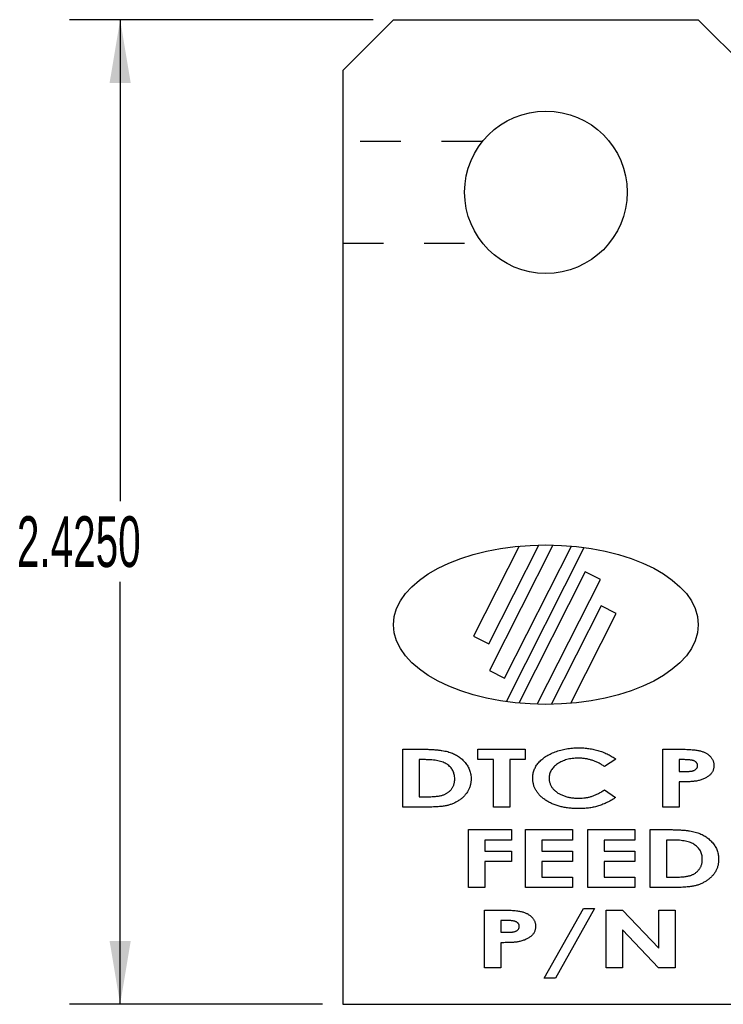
# Model space of a CAD drawing. Header units: inches. Extents: x 220 to 877, y 4 to 174.
# Tile 401 of 656: x 476.22 to 477.95, y 104.06 to 106.48. Entities that reach past the tile are written whole.
import ezdxf

# ---------------------------------------------------------------- set-up
doc = ezdxf.new("R2010")
doc.units = ezdxf.units.IN
doc.header["$LTSCALE"] = 0.5
doc.header["$MEASUREMENT"] = 0
doc.linetypes.add('HIDDEN', pattern=[0.225, 0.15, -0.075])
for name, color, linetype in [('SID-M-D', 42, 'Continuous'), ('SID-M-H', 4, 'HIDDEN'), ('SID-M-S', 105, 'Continuous')]:
    doc.layers.add(name, color=color, linetype=linetype)
doc.styles.add('SLDTEXTSTYLE0', font='TXT', dxfattribs={"width": 0.595745})

msp = doc.modelspace()

# ---------------------------------------------------------------- linework, layer by layer
at = {"layer": 'SID-M-D'}
for p, q in [((477.0915, 106.4808), (476.3437, 106.4808)), ((476.4687, 106.4808), (476.4687, 105.29514)), ((476.4687, 104.0558), (476.4687, 105.0967)), ((476.9665, 104.0558), (476.3437, 104.0558))]:
    msp.add_line(p, q, dxfattribs=at)
for points in [[(476.4687, 106.4808), (476.4427, 106.3248), (476.4947, 106.3248)], [(476.4687, 104.0558), (476.4947, 104.2118), (476.4427, 104.2118)]]:
    msp.add_solid(points, dxfattribs=at)
at = {"layer": 'SID-M-H'}
for p, q in [((477.35966, 106.1808), (477.0165, 106.1808)), ((477.0165, 105.9308), (477.3602, 105.9308))]:
    msp.add_line(p, q, dxfattribs=at)
at = {"layer": 'SID-M-S'}
for p, q in [((477.1415, 106.4808), (477.0165, 106.3558)), ((477.1415, 106.4808), (477.8915, 106.4808)), ((478.0165, 106.3558), (477.8915, 106.4808)), ((477.0165, 106.3558), (477.0165, 104.0558)), ((477.4508, 105.18408), (477.33871, 104.96226)), ((477.37587, 104.94348), (477.49888, 105.1869)), ((477.53382, 105.18691), (477.37765, 104.87787)), ((477.41481, 104.85909), (477.57918, 105.18435)), ((477.41917, 104.80121), (477.61099, 105.18078)), ((477.61334, 105.12115), (477.44984, 104.79761)), ((477.49508, 104.7948), (477.6505, 105.10237)), ((477.6505, 105.10237), (477.61334, 105.12115)), ((477.65212, 105.03686), (477.5297, 104.7946)), ((477.68929, 105.01808), (477.65212, 105.03686)), ((477.57762, 104.79711), (477.68929, 105.01808)), ((477.33871, 104.96226), (477.37587, 104.94348)), ((477.37765, 104.87787), (477.41481, 104.85909)), ((477.16426, 104.68396), (477.21209, 104.68396)), ((477.16426, 104.5414), (477.16426, 104.68396)), ((477.34885, 104.68396), (477.46582, 104.68396)), ((477.34885, 104.65837), (477.34885, 104.68396)), ((477.46582, 104.68396), (477.46582, 104.65837)), ((477.80395, 104.68396), (477.84681, 104.68396)), ((477.80395, 104.5414), (477.80395, 104.68396)), ((477.21823, 104.65837), (477.20446, 104.65837)), ((477.20446, 104.65837), (477.20446, 104.56699)), ((477.38723, 104.65837), (477.34885, 104.65837)), ((477.38723, 104.5414), (477.38723, 104.65837)), ((477.42744, 104.65837), (477.42744, 104.5414)), ((477.46582, 104.65837), (477.42744, 104.65837)), ((477.6888, 104.65923), (477.66067, 104.64129)), ((477.85532, 104.65837), (477.84416, 104.65837)), ((477.84416, 104.65837), (477.84416, 104.62913)), ((477.84416, 104.62913), (477.85675, 104.62913)), ((477.84416, 104.60354), (477.84416, 104.5414)), ((477.20446, 104.56699), (477.22331, 104.56699)), ((477.66067, 104.58406), (477.68795, 104.56496)), ((477.2128, 104.5414), (477.16426, 104.5414)), ((477.42744, 104.5414), (477.38723, 104.5414)), ((477.84416, 104.5414), (477.80395, 104.5414)), ((477.3257, 104.48596), (477.43171, 104.48596)), ((477.3257, 104.3434), (477.3257, 104.48596)), ((477.43171, 104.48596), (477.43171, 104.46037)), ((477.46643, 104.48596), (477.58158, 104.48596)), ((477.46643, 104.3434), (477.46643, 104.48596)), ((477.58158, 104.48596), (477.58158, 104.46037)), ((477.61996, 104.48596), (477.7351, 104.48596)), ((477.61996, 104.3434), (477.61996, 104.48596)), ((477.7351, 104.48596), (477.7351, 104.46037)), ((477.77349, 104.48596), (477.82132, 104.48596)), ((477.77349, 104.3434), (477.77349, 104.48596)), ((477.36591, 104.46037), (477.36591, 104.43296)), ((477.43171, 104.46037), (477.36591, 104.46037)), ((477.50664, 104.46037), (477.50664, 104.43296)), ((477.58158, 104.46037), (477.50664, 104.46037)), ((477.66017, 104.46037), (477.66017, 104.43296)), ((477.7351, 104.46037), (477.66017, 104.46037)), ((477.82746, 104.46037), (477.8137, 104.46037)), ((477.8137, 104.46037), (477.8137, 104.36899)), ((477.36591, 104.43296), (477.43171, 104.43296)), ((477.43171, 104.43296), (477.43171, 104.40737)), ((477.50664, 104.43296), (477.58158, 104.43296)), ((477.58158, 104.43296), (477.58158, 104.40737)), ((477.66017, 104.43296), (477.7351, 104.43296)), ((477.7351, 104.43296), (477.7351, 104.40737)), ((477.36591, 104.40737), (477.36591, 104.3434)), ((477.43171, 104.40737), (477.36591, 104.40737)), ((477.50664, 104.40737), (477.50664, 104.36899)), ((477.58158, 104.40737), (477.50664, 104.40737)), ((477.66017, 104.40737), (477.66017, 104.36899)), ((477.7351, 104.40737), (477.66017, 104.40737)), ((477.50664, 104.36899), (477.58158, 104.36899)), ((477.58158, 104.36899), (477.58158, 104.3434)), ((477.66017, 104.36899), (477.7351, 104.36899)), ((477.7351, 104.36899), (477.7351, 104.3434)), ((477.8137, 104.36899), (477.83254, 104.36899)), ((477.36591, 104.3434), (477.3257, 104.3434)), ((477.58158, 104.3434), (477.46643, 104.3434)), ((477.7351, 104.3434), (477.61996, 104.3434)), ((477.82203, 104.3434), (477.77349, 104.3434)), ((477.365, 104.28796), (477.40786, 104.28796)), ((477.365, 104.1454), (477.365, 104.28796)), ((477.51247, 104.11981), (477.60902, 104.29161)), ((477.63641, 104.29161), (477.53983, 104.11981)), ((477.60902, 104.29161), (477.63641, 104.29161)), ((477.66474, 104.28796), (477.70523, 104.28796)), ((477.66474, 104.1454), (477.66474, 104.28796)), ((477.70523, 104.28796), (477.7945, 104.19415)), ((477.7945, 104.28796), (477.83471, 104.28796)), ((477.7945, 104.19415), (477.7945, 104.28796)), ((477.83471, 104.28796), (477.83471, 104.1454)), ((477.40521, 104.26237), (477.40521, 104.23313)), ((477.41637, 104.26237), (477.40521, 104.26237)), ((477.40521, 104.23313), (477.4178, 104.23313)), ((477.70495, 104.23892), (477.70495, 104.1454)), ((477.79393, 104.1454), (477.70495, 104.23892)), ((477.40521, 104.20754), (477.40521, 104.1454)), ((477.40521, 104.1454), (477.365, 104.1454)), ((477.70495, 104.1454), (477.66474, 104.1454)), ((477.83471, 104.1454), (477.79393, 104.1454)), ((477.53983, 104.11981), (477.51247, 104.11981)), ((477.0165, 104.0558), (479.3915, 104.0558))]:
    msp.add_line(p, q, dxfattribs=at)
msp.add_circle((477.5165, 106.0558), 0.2, dxfattribs=at)
msp.add_ellipse((477.5165, 104.9908), major_axis=(-0.37509, 0), ratio=0.5233913, dxfattribs=at)
for points, knots in [([(477.4841, 104.61291), (477.48415, 104.61466), (477.48424, 104.61814), (477.4849, 104.62328), (477.48603, 104.62827), (477.4876, 104.63309), (477.48962, 104.63778), (477.49206, 104.64233), (477.49502, 104.64669), (477.49836, 104.65092), (477.50212, 104.65497), (477.50633, 104.65879), (477.51086, 104.66246), (477.5158, 104.66589), (477.52113, 104.66912), (477.52684, 104.67214), (477.53294, 104.67496), (477.53937, 104.67758), (477.54606, 104.67993), (477.55292, 104.68199), (477.5599, 104.68373), (477.56702, 104.68517), (477.57428, 104.68623), (477.58165, 104.68705), (477.58915, 104.6875), (477.59419, 104.68758), (477.59673, 104.68761)], [0, 0, 0, 0, 0.035205, 0.069892, 0.103791, 0.1377632, 0.1716724, 0.2062264, 0.241217, 0.2772797, 0.3143394, 0.3522201, 0.3912378, 0.4313267, 0.4729279, 0.5161956, 0.5610938, 0.6077362, 0.6555564, 0.7034526, 0.7515289, 0.8000757, 0.8491684, 0.8987749, 0.9489498, 1, 1, 1, 1]), ([(477.59673, 104.68761), (477.5989, 104.68759), (477.60322, 104.68755), (477.60967, 104.68719), (477.61605, 104.68664), (477.62237, 104.68578), (477.62864, 104.68478), (477.63483, 104.68347), (477.64099, 104.68201), (477.64704, 104.68026), (477.65297, 104.67833), (477.65871, 104.67618), (477.66427, 104.67388), (477.66959, 104.67133), (477.67472, 104.66863), (477.67962, 104.66569), (477.68434, 104.66261), (477.68732, 104.66035), (477.6888, 104.65923)], [0, 0, 0, 0, 0.0664269, 0.1320628, 0.1975738, 0.2625033, 0.3271544, 0.3917117, 0.4561472, 0.5206886, 0.584435, 0.6469298, 0.7081703, 0.7684985, 0.8275299, 0.8855311, 0.9431366, 1, 1, 1, 1]), ([(477.21209, 104.68396), (477.21582, 104.68394), (477.22304, 104.68391), (477.2335, 104.68352), (477.24321, 104.68294), (477.25218, 104.68213), (477.26041, 104.68106), (477.26789, 104.67972), (477.27463, 104.67817), (477.28073, 104.67637), (477.2863, 104.67422), (477.29157, 104.67187), (477.29657, 104.66916), (477.30136, 104.66621), (477.30586, 104.6629), (477.31012, 104.65931), (477.31412, 104.6554), (477.31789, 104.65125), (477.32131, 104.64686), (477.32427, 104.64223), (477.32679, 104.63743), (477.32887, 104.63244), (477.33042, 104.62724), (477.33157, 104.62189), (477.33228, 104.61634), (477.33236, 104.61259), (477.3324, 104.61068)], [0, 0, 0, 0, 0.0705573, 0.1364728, 0.1977839, 0.2545393, 0.3068238, 0.3545551, 0.3981695, 0.4376303, 0.4746006, 0.510931, 0.5466844, 0.5820936, 0.6171207, 0.6522415, 0.6873711, 0.7227963, 0.7580772, 0.7924772, 0.8266115, 0.8605039, 0.8945518, 0.9289701, 0.9639745, 1, 1, 1, 1]), ([(477.84681, 104.68396), (477.84961, 104.68395), (477.855, 104.68393), (477.86278, 104.68374), (477.86995, 104.68339), (477.87652, 104.68295), (477.88249, 104.68235), (477.88786, 104.68166), (477.89262, 104.68081), (477.89683, 104.67981), (477.90063, 104.67863), (477.9042, 104.67737), (477.90752, 104.67586), (477.9107, 104.67429), (477.91361, 104.67245), (477.91636, 104.67054), (477.91888, 104.6684), (477.9212, 104.66612), (477.92328, 104.66371), (477.9251, 104.66117), (477.92665, 104.65852), (477.92787, 104.65573), (477.92885, 104.65283), (477.92958, 104.64982), (477.92997, 104.64667), (477.93003, 104.64454), (477.93006, 104.64346)], [0, 0, 0, 0, 0.0811137, 0.1561807, 0.2255083, 0.2891165, 0.347068, 0.399392, 0.4459317, 0.4870847, 0.5248736, 0.5612671, 0.5965908, 0.6306451, 0.6637209, 0.6961777, 0.7278991, 0.7593082, 0.7902202, 0.8200789, 0.8497484, 0.8790214, 0.9084228, 0.9382011, 0.9687939, 1, 1, 1, 1]), ([(477.2732, 104.64695), (477.27169, 104.64788), (477.26855, 104.64982), (477.26323, 104.65207), (477.25732, 104.65406), (477.25073, 104.65562), (477.24353, 104.65688), (477.23567, 104.65773), (477.22717, 104.65829), (477.22128, 104.65834), (477.21823, 104.65837)], [0, 0, 0, 0, 0.0936064, 0.1945471, 0.3036262, 0.4224814, 0.5509231, 0.6893743, 0.8393019, 1, 1, 1, 1]), ([(477.29219, 104.61114), (477.29215, 104.61301), (477.29206, 104.61667), (477.2911, 104.62198), (477.28962, 104.62699), (477.28757, 104.6317), (477.28485, 104.63603), (477.28154, 104.64004), (477.27768, 104.64376), (477.27472, 104.64587), (477.2732, 104.64695)], [0, 0, 0, 0, 0.132322, 0.2589078, 0.3813517, 0.5014962, 0.621421, 0.7426279, 0.8685241, 1, 1, 1, 1]), ([(477.59608, 104.66203), (477.5936, 104.66198), (477.58874, 104.66189), (477.5816, 104.66123), (477.57477, 104.66011), (477.56821, 104.65859), (477.56196, 104.65657), (477.556, 104.65416), (477.55035, 104.65125), (477.54506, 104.64798), (477.54022, 104.64438), (477.53596, 104.64054), (477.53239, 104.63645), (477.52944, 104.63217), (477.52712, 104.62768), (477.52549, 104.62295), (477.52448, 104.61802), (477.52437, 104.61466), (477.52431, 104.61296)], [0, 0, 0, 0, 0.0772804, 0.1515712, 0.2235153, 0.2934153, 0.3614383, 0.4281941, 0.4939649, 0.5593419, 0.6223849, 0.681899, 0.7379069, 0.7915524, 0.8436376, 0.8952196, 0.9470168, 1, 1, 1, 1]), ([(477.66067, 104.64129), (477.65827, 104.64295), (477.6535, 104.64624), (477.64597, 104.65047), (477.63819, 104.654), (477.63021, 104.65698), (477.62198, 104.65922), (477.61355, 104.66086), (477.60489, 104.66185), (477.59903, 104.66197), (477.59608, 104.66203)], [0, 0, 0, 0, 0.1268547, 0.2517687, 0.3751258, 0.4982277, 0.621441, 0.7453994, 0.8716041, 1, 1, 1, 1]), ([(477.88051, 104.65554), (477.87989, 104.65577), (477.87854, 104.65627), (477.87628, 104.65682), (477.87368, 104.65729), (477.8707, 104.65769), (477.86738, 104.65799), (477.86368, 104.65823), (477.85963, 104.65832), (477.8568, 104.65835), (477.85532, 104.65837)], [0, 0, 0, 0, 0.0783768, 0.1686745, 0.2735885, 0.3901533, 0.521934, 0.6668707, 0.8261707, 1, 1, 1, 1]), ([(477.85675, 104.62913), (477.85794, 104.62914), (477.86023, 104.62915), (477.86351, 104.6292), (477.86652, 104.62931), (477.86924, 104.62949), (477.87169, 104.62967), (477.87384, 104.62993), (477.87572, 104.63021), (477.87781, 104.63065), (477.88009, 104.63137), (477.88255, 104.63246), (477.88471, 104.63376), (477.88654, 104.63532), (477.88801, 104.63709), (477.88909, 104.63906), (477.88975, 104.64122), (477.88982, 104.64273), (477.88985, 104.64349)], [0, 0, 0, 0, 0.0889084, 0.1707139, 0.2454487, 0.3138614, 0.3745219, 0.4289542, 0.475729, 0.5164629, 0.5879986, 0.6542208, 0.7167982, 0.7758144, 0.8329136, 0.8879742, 0.942883, 1, 1, 1, 1]), ([(477.88985, 104.64349), (477.88982, 104.64416), (477.88977, 104.64546), (477.88934, 104.64736), (477.88857, 104.64909), (477.88755, 104.65071), (477.8862, 104.65215), (477.88457, 104.65343), (477.88268, 104.65463), (477.88125, 104.65523), (477.88051, 104.65554)], [0, 0, 0, 0, 0.1229233, 0.2397685, 0.3543066, 0.4709153, 0.5899199, 0.7157539, 0.8518487, 1, 1, 1, 1]), ([(477.93006, 104.64346), (477.93003, 104.64227), (477.92997, 104.63992), (477.92941, 104.63648), (477.9285, 104.63319), (477.92719, 104.63007), (477.92557, 104.62708), (477.92354, 104.62426), (477.92117, 104.62159), (477.9184, 104.61913), (477.91538, 104.61678), (477.91206, 104.61465), (477.9085, 104.61269), (477.90466, 104.61093), (477.90057, 104.60934), (477.89623, 104.60791), (477.89162, 104.60667), (477.88844, 104.60604), (477.88682, 104.60571)], [0, 0, 0, 0, 0.0571062, 0.1125473, 0.1665788, 0.2203903, 0.2745085, 0.3294648, 0.3863463, 0.4454663, 0.5066206, 0.5696545, 0.6341885, 0.701564, 0.7716435, 0.8446611, 0.9207045, 1, 1, 1, 1]), ([(477.3324, 104.61068), (477.33239, 104.60932), (477.33236, 104.60662), (477.33192, 104.60263), (477.33131, 104.59872), (477.33042, 104.59488), (477.32928, 104.59113), (477.32787, 104.58746), (477.32622, 104.58387), (477.3243, 104.58038), (477.32215, 104.57702), (477.31985, 104.57376), (477.31732, 104.57067), (477.3146, 104.56772), (477.31169, 104.56491), (477.30856, 104.5623), (477.30529, 104.55977), (477.30063, 104.55667), (477.29455, 104.55317), (477.2869, 104.54965), (477.27895, 104.54683), (477.27199, 104.54508), (477.26592, 104.54397), (477.26059, 104.54332), (477.25451, 104.54271), (477.24765, 104.54225), (477.24002, 104.54184), (477.23162, 104.54161), (477.22247, 104.54142), (477.21611, 104.54141), (477.2128, 104.5414)], [0, 0, 0, 0, 0.0261987, 0.0517834, 0.0771945, 0.1023829, 0.1274672, 0.1525675, 0.17797, 0.2034602, 0.2290659, 0.2546768, 0.2801899, 0.3058512, 0.3317558, 0.3578775, 0.3843969, 0.4113173, 0.4653797, 0.5192161, 0.573026, 0.6274372, 0.6572164, 0.6915621, 0.7307592, 0.774822, 0.8237865, 0.8776537, 0.9364507, 1, 1, 1, 1]), ([(477.22331, 104.56699), (477.22555, 104.56699), (477.22987, 104.567), (477.23612, 104.56726), (477.24189, 104.56753), (477.24718, 104.56804), (477.25199, 104.5686), (477.25632, 104.5694), (477.2602, 104.57021), (477.26363, 104.57127), (477.26676, 104.57246), (477.26969, 104.57382), (477.27248, 104.57537), (477.27511, 104.57712), (477.2776, 104.57905), (477.27998, 104.58112), (477.28218, 104.58342), (477.28422, 104.5859), (477.28613, 104.58852), (477.28774, 104.59132), (477.28914, 104.59426), (477.29024, 104.59735), (477.29114, 104.60059), (477.29176, 104.60398), (477.29214, 104.60751), (477.29217, 104.60992), (477.29219, 104.61114)], [0, 0, 0, 0, 0.0719644, 0.1390715, 0.2010197, 0.2579092, 0.3097546, 0.3570287, 0.3993769, 0.4371552, 0.4722438, 0.5070413, 0.5410373, 0.5748397, 0.6084655, 0.6423136, 0.6763151, 0.7108963, 0.7455683, 0.7802848, 0.814805, 0.8499671, 0.8858485, 0.9226052, 0.9607846, 1, 1, 1, 1]), ([(477.59616, 104.53774), (477.59413, 104.53776), (477.59011, 104.53779), (477.58416, 104.53806), (477.57834, 104.53845), (477.57267, 104.53902), (477.56713, 104.53976), (477.56175, 104.54069), (477.55649, 104.54172), (477.55138, 104.543), (477.54639, 104.54438), (477.54156, 104.54596), (477.53685, 104.54766), (477.53231, 104.5496), (477.52788, 104.55163), (477.52361, 104.55388), (477.51948, 104.55627), (477.51549, 104.5588), (477.51171, 104.56148), (477.50812, 104.56423), (477.50485, 104.56715), (477.50174, 104.57007), (477.49891, 104.57313), (477.49635, 104.5763), (477.49401, 104.57955), (477.49193, 104.58289), (477.49005, 104.58631), (477.48851, 104.58985), (477.4871, 104.59344), (477.48604, 104.59717), (477.48517, 104.60098), (477.48454, 104.60487), (477.48416, 104.60885), (477.48412, 104.61154), (477.4841, 104.61291)], [0, 0, 0, 0, 0.040571, 0.0804131, 0.1191674, 0.1572589, 0.1945376, 0.2308582, 0.2666035, 0.3017099, 0.3361381, 0.3701678, 0.4034273, 0.4362884, 0.4688384, 0.5008695, 0.5327849, 0.5643804, 0.5953989, 0.625533, 0.6546833, 0.6831071, 0.7108705, 0.738087, 0.7645664, 0.7908313, 0.8168234, 0.8424848, 0.8681645, 0.8939598, 0.9199268, 0.9461654, 0.9727542, 1, 1, 1, 1]), ([(477.52431, 104.61296), (477.52434, 104.61177), (477.52439, 104.60942), (477.52483, 104.60594), (477.52554, 104.60257), (477.52655, 104.5993), (477.52784, 104.59613), (477.52946, 104.59308), (477.53131, 104.5901), (477.53345, 104.58724), (477.53589, 104.58454), (477.53855, 104.58196), (477.54145, 104.57952), (477.54458, 104.57725), (477.54795, 104.57511), (477.55157, 104.57317), (477.55542, 104.57132), (477.55948, 104.56965), (477.56374, 104.56818), (477.56811, 104.56686), (477.57262, 104.56577), (477.57723, 104.5649), (477.58195, 104.56417), (477.58681, 104.56371), (477.59176, 104.56336), (477.5951, 104.56334), (477.59679, 104.56333)], [0, 0, 0, 0, 0.0365965, 0.0722645, 0.1075502, 0.1424359, 0.1772036, 0.212533, 0.2484103, 0.2849776, 0.322269, 0.3601286, 0.3987459, 0.4385353, 0.4790336, 0.5213152, 0.5647568, 0.6100105, 0.6561768, 0.7031945, 0.7504491, 0.7984128, 0.8475217, 0.8972101, 0.9482134, 1, 1, 1, 1]), ([(477.88682, 104.60571), (477.88575, 104.60553), (477.88341, 104.60513), (477.87957, 104.60474), (477.87515, 104.60437), (477.87011, 104.60405), (477.86447, 104.60384), (477.85823, 104.60367), (477.85139, 104.60355), (477.84663, 104.60354), (477.84416, 104.60354)], [0, 0, 0, 0, 0.0764141, 0.1664598, 0.270334, 0.3880981, 0.5204327, 0.6660707, 0.8263677, 1, 1, 1, 1]), ([(477.59679, 104.56333), (477.59965, 104.56339), (477.60525, 104.56349), (477.61347, 104.56433), (477.62131, 104.56572), (477.62761, 104.56736), (477.63255, 104.56899), (477.63629, 104.57051), (477.64015, 104.57218), (477.64409, 104.5741), (477.64813, 104.57624), (477.65223, 104.57866), (477.65646, 104.58124), (477.65925, 104.58311), (477.66067, 104.58406)], [0, 0, 0, 0, 0.125422, 0.245953, 0.3622578, 0.4745506, 0.5313678, 0.5902597, 0.65182, 0.7159188, 0.7826506, 0.8523086, 0.9249036, 1, 1, 1, 1]), ([(477.68795, 104.56496), (477.68601, 104.56372), (477.68221, 104.56129), (477.67649, 104.55787), (477.67082, 104.5548), (477.66526, 104.55195), (477.65976, 104.54944), (477.65433, 104.54724), (477.64901, 104.54528), (477.6437, 104.54365), (477.63836, 104.54223), (477.63287, 104.54104), (477.6272, 104.54001), (477.62134, 104.53919), (477.61532, 104.53853), (477.60909, 104.53809), (477.6027, 104.53778), (477.59836, 104.53776), (477.59616, 104.53774)], [0, 0, 0, 0, 0.0708147, 0.1390945, 0.2052661, 0.2694286, 0.3316617, 0.3915382, 0.4499175, 0.5064327, 0.5625819, 0.6202453, 0.6795781, 0.740032, 0.8025962, 0.8664352, 0.9322206, 1, 1, 1, 1]), ([(477.82132, 104.48596), (477.82505, 104.48594), (477.83227, 104.48591), (477.84273, 104.48552), (477.85244, 104.48494), (477.86141, 104.48413), (477.86964, 104.48306), (477.87712, 104.48172), (477.88387, 104.48017), (477.88996, 104.47837), (477.89553, 104.47622), (477.9008, 104.47387), (477.9058, 104.47116), (477.91059, 104.46821), (477.91509, 104.4649), (477.91935, 104.46131), (477.92335, 104.4574), (477.92712, 104.45325), (477.93054, 104.44886), (477.9335, 104.44423), (477.93602, 104.43943), (477.9381, 104.43444), (477.93965, 104.42924), (477.9408, 104.42389), (477.94151, 104.41834), (477.94159, 104.41459), (477.94163, 104.41268)], [0, 0, 0, 0, 0.0705573, 0.1364728, 0.1977839, 0.2545393, 0.3068238, 0.3545551, 0.3981695, 0.4376303, 0.4746006, 0.510931, 0.5466844, 0.5820936, 0.6171207, 0.6522415, 0.6873711, 0.7227963, 0.7580772, 0.7924772, 0.8266115, 0.8605039, 0.8945518, 0.9289701, 0.9639745, 1, 1, 1, 1]), ([(477.88243, 104.44895), (477.88092, 104.44988), (477.87778, 104.45182), (477.87246, 104.45407), (477.86655, 104.45606), (477.85997, 104.45762), (477.85276, 104.45888), (477.8449, 104.45973), (477.8364, 104.46029), (477.83051, 104.46034), (477.82746, 104.46037)], [0, 0, 0, 0, 0.0936064, 0.1945471, 0.3036262, 0.4224814, 0.5509231, 0.6893743, 0.8393019, 1, 1, 1, 1]), ([(477.90142, 104.41314), (477.90138, 104.41501), (477.90129, 104.41867), (477.90033, 104.42398), (477.89885, 104.42899), (477.8968, 104.4337), (477.89408, 104.43803), (477.89077, 104.44204), (477.88691, 104.44576), (477.88395, 104.44787), (477.88243, 104.44895)], [0, 0, 0, 0, 0.132322, 0.2589078, 0.3813517, 0.5014962, 0.621421, 0.7426279, 0.8685241, 1, 1, 1, 1]), ([(477.94163, 104.41268), (477.94162, 104.41132), (477.94159, 104.40862), (477.94115, 104.40463), (477.94054, 104.40072), (477.93965, 104.39688), (477.93851, 104.39313), (477.9371, 104.38946), (477.93545, 104.38587), (477.93353, 104.38238), (477.93138, 104.37902), (477.92908, 104.37576), (477.92655, 104.37267), (477.92383, 104.36972), (477.92093, 104.36691), (477.91779, 104.3643), (477.91452, 104.36177), (477.90986, 104.35867), (477.90378, 104.35517), (477.89613, 104.35165), (477.88818, 104.34883), (477.88122, 104.34708), (477.87515, 104.34597), (477.86982, 104.34532), (477.86374, 104.34471), (477.85688, 104.34425), (477.84925, 104.34384), (477.84085, 104.34361), (477.8317, 104.34342), (477.82534, 104.34341), (477.82203, 104.3434)], [0, 0, 0, 0, 0.0261987, 0.0517834, 0.0771945, 0.1023829, 0.1274672, 0.1525675, 0.17797, 0.2034602, 0.2290659, 0.2546768, 0.2801899, 0.3058512, 0.3317558, 0.3578775, 0.3843969, 0.4113173, 0.4653797, 0.5192161, 0.573026, 0.6274372, 0.6572164, 0.6915621, 0.7307592, 0.774822, 0.8237865, 0.8776537, 0.9364507, 1, 1, 1, 1]), ([(477.83254, 104.36899), (477.83478, 104.36899), (477.8391, 104.369), (477.84535, 104.36926), (477.85112, 104.36953), (477.85641, 104.37004), (477.86123, 104.3706), (477.86555, 104.3714), (477.86943, 104.37221), (477.87286, 104.37327), (477.87599, 104.37446), (477.87892, 104.37582), (477.88171, 104.37737), (477.88434, 104.37912), (477.88683, 104.38105), (477.88921, 104.38312), (477.89141, 104.38542), (477.89345, 104.3879), (477.89536, 104.39052), (477.89698, 104.39332), (477.89837, 104.39626), (477.89947, 104.39935), (477.90037, 104.40259), (477.90099, 104.40598), (477.90137, 104.40951), (477.90141, 104.41192), (477.90142, 104.41314)], [0, 0, 0, 0, 0.0719644, 0.1390715, 0.2010197, 0.2579092, 0.3097546, 0.3570287, 0.3993769, 0.4371552, 0.4722438, 0.5070413, 0.5410373, 0.5748397, 0.6084655, 0.6423136, 0.6763151, 0.7108963, 0.7455683, 0.7802848, 0.814805, 0.8499671, 0.8858485, 0.9226052, 0.9607846, 1, 1, 1, 1]), ([(477.40786, 104.28796), (477.41066, 104.28795), (477.41605, 104.28793), (477.42383, 104.28774), (477.431, 104.28739), (477.43757, 104.28695), (477.44354, 104.28635), (477.44891, 104.28566), (477.45367, 104.28481), (477.45788, 104.28381), (477.46168, 104.28263), (477.46525, 104.28137), (477.46857, 104.27986), (477.47175, 104.27829), (477.47466, 104.27645), (477.47741, 104.27454), (477.47993, 104.2724), (477.48225, 104.27012), (477.48433, 104.26771), (477.48615, 104.26517), (477.4877, 104.26252), (477.48892, 104.25973), (477.4899, 104.25683), (477.49063, 104.25382), (477.49102, 104.25067), (477.49108, 104.24854), (477.49111, 104.24746)], [0, 0, 0, 0, 0.0811137, 0.1561807, 0.2255083, 0.2891165, 0.347068, 0.399392, 0.4459317, 0.4870847, 0.5248736, 0.5612671, 0.5965908, 0.6306451, 0.6637209, 0.6961777, 0.7278991, 0.7593082, 0.7902202, 0.8200789, 0.8497484, 0.8790214, 0.9084228, 0.9382011, 0.9687939, 1, 1, 1, 1]), ([(477.44156, 104.25954), (477.44094, 104.25977), (477.43959, 104.26027), (477.43733, 104.26082), (477.43473, 104.26129), (477.43175, 104.26169), (477.42843, 104.26199), (477.42473, 104.26223), (477.42068, 104.26232), (477.41785, 104.26235), (477.41637, 104.26237)], [0, 0, 0, 0, 0.0783768, 0.1686745, 0.2735885, 0.3901533, 0.521934, 0.6668707, 0.8261707, 1, 1, 1, 1]), ([(477.4509, 104.24749), (477.45087, 104.24816), (477.45082, 104.24946), (477.45039, 104.25136), (477.44962, 104.25309), (477.4486, 104.25471), (477.44725, 104.25615), (477.44562, 104.25743), (477.44373, 104.25863), (477.4423, 104.25923), (477.44156, 104.25954)], [0, 0, 0, 0, 0.1229233, 0.2397685, 0.3543066, 0.4709153, 0.5899199, 0.7157539, 0.8518487, 1, 1, 1, 1]), ([(477.4178, 104.23313), (477.41899, 104.23314), (477.42127, 104.23315), (477.42456, 104.2332), (477.42757, 104.23331), (477.43029, 104.23349), (477.43274, 104.23367), (477.43489, 104.23393), (477.43677, 104.23421), (477.43886, 104.23465), (477.44114, 104.23537), (477.4436, 104.23646), (477.44576, 104.23776), (477.44759, 104.23932), (477.44906, 104.24109), (477.45014, 104.24306), (477.4508, 104.24522), (477.45086, 104.24673), (477.4509, 104.24749)], [0, 0, 0, 0, 0.0889084, 0.1707139, 0.2454487, 0.3138614, 0.3745219, 0.4289542, 0.475729, 0.5164629, 0.5879986, 0.6542208, 0.7167982, 0.7758144, 0.8329136, 0.8879742, 0.942883, 1, 1, 1, 1]), ([(477.49111, 104.24746), (477.49108, 104.24627), (477.49102, 104.24392), (477.49046, 104.24048), (477.48955, 104.23719), (477.48824, 104.23407), (477.48662, 104.23108), (477.48459, 104.22826), (477.48221, 104.22559), (477.47945, 104.22313), (477.47643, 104.22078), (477.47311, 104.21865), (477.46954, 104.21669), (477.46571, 104.21493), (477.46162, 104.21334), (477.45728, 104.21191), (477.45267, 104.21067), (477.44949, 104.21004), (477.44787, 104.20971)], [0, 0, 0, 0, 0.0571062, 0.1125473, 0.1665788, 0.2203903, 0.2745085, 0.3294648, 0.3863463, 0.4454663, 0.5066206, 0.5696545, 0.6341885, 0.701564, 0.7716435, 0.8446611, 0.9207045, 1, 1, 1, 1]), ([(477.44787, 104.20971), (477.4468, 104.20953), (477.44446, 104.20913), (477.44062, 104.20874), (477.4362, 104.20837), (477.43116, 104.20805), (477.42552, 104.20784), (477.41928, 104.20767), (477.41244, 104.20755), (477.40768, 104.20754), (477.40521, 104.20754)], [0, 0, 0, 0, 0.0764141, 0.1664598, 0.270334, 0.3880981, 0.5204327, 0.6660707, 0.8263677, 1, 1, 1, 1])]:
    msp.add_open_spline(points, degree=3, knots=knots, dxfattribs=at)

# ---------------------------------------------------------------- texts
at = {"layer": 'SID-M-D', "insert": (476.21471, 105.25783), "char_height": 0.125, "attachment_point": 1, "style": 'SLDTEXTSTYLE0'}
msp.add_mtext('2.4250', dxfattribs=at)

doc.saveas('drawing.dxf')
